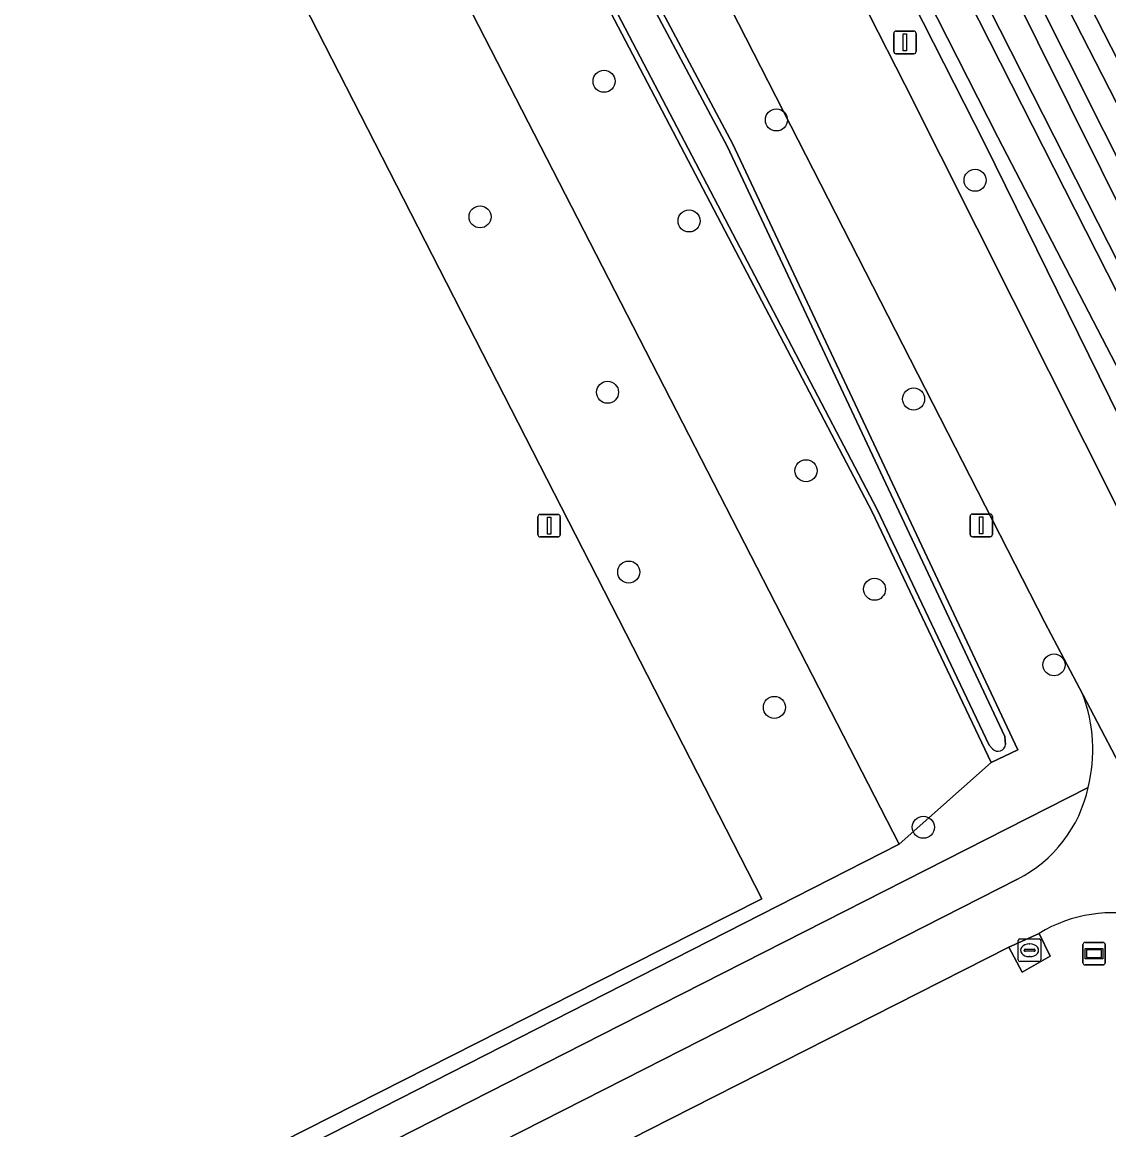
# Model space of a CAD drawing. Extents: x 158835 to 160077, y 386387 to 387778.
# Drawn here: x 159497.66 to 159545.82, y 387029.65 to 387078.73 of the extents above; entities that cross this region are included whole.
import ezdxf

# ---------------------------------------------------------------- set-up
doc = ezdxf.new("R2010")
doc.units = 0
for name, color, linetype in [('IMGEO_Berm_groen', 7, 'Continuous'), ('IMGEO_Boom', 7, 'Continuous'), ('IMGEO_Fietspad_gesloten', 7, 'Continuous'), ('IMGEO_Groenvoorziening', 7, 'Continuous'), ('IMGEO_Hek', 7, 'Continuous'), ('IMGEO_Kolk', 7, 'Continuous'), ('IMGEO_Lichtmast', 7, 'Continuous'), ('IMGEO_Oever', 7, 'Continuous'), ('IMGEO_Verklikker', 7, 'Continuous'), ('IMGEO_Voetpad_open', 7, 'Continuous'), ('IMGEO_Waterloop', 7, 'Continuous')]:
    doc.layers.add(name, color=color, linetype=linetype)

msp = doc.modelspace()

# ---------------------------------------------------------------- linework, layer by layer
at = {"layer": 'IMGEO_Berm_groen'}
msp.add_lwpolyline([(159542.722, 387038.347), (159543.219, 387037.35), (159541.973, 387036.637), (159541.384, 387037.744), (159526.369, 387030.114), (159500, 387016.714), (159467.11, 387000), (159462.49, 386997.652)], dxfattribs=at)
msp.add_arc((159545.983, 387033.027), 6.24, 31.7769, 121.505, dxfattribs=at)
at = {"layer": 'IMGEO_Boom'}
for centre in [(159523.449, 387076.116), (159531.088, 387074.4), (159539.892, 387071.729), (159517.955, 387070.107), (159527.218, 387069.925), (159523.602, 387062.335), (159537.166, 387062.034), (159532.398, 387058.856), (159524.543, 387054.366), (159535.433, 387053.606), (159543.387, 387050.254), (159530.998, 387048.367), (159537.596, 387043.059)]:
    msp.add_circle(centre, 0.489, dxfattribs=at)
at = {"layer": 'IMGEO_Fietspad_gesloten'}
for points in [[(159463.31, 387208.883), (159498.479, 387140.058), (159499.063, 387138.25), (159499.227, 387137.741), (159500.854, 387134.543), (159502.907, 387130.51), (159542.986, 387052.135), (159544.661, 387048.936), (159551.287, 387036.313), (159570.06, 387000)], [(159566.138, 387017.949), (159555.587, 387038.918), (159554.476, 387041.125), (159551.249, 387047.538), (159549.716, 387050.55), (159547.947, 387053.739), (159536.77, 387075.969), (159514.646, 387119.417), (159513.697, 387121.277), (159510.105, 387128.319), (159509.62, 387129.27), (159508.401, 387131.954), (159501.056, 387146.134), (159497.971, 387150.756), (159488.466, 387169.309)], [(159551.287, 387036.313), (159544.661, 387048.936)], [(159541.774, 387040.757), (159525.224, 387032.339), (159500, 387019.508), (159461.651, 387000), (159457.994, 386998.14), (159427.151, 386982.568), (159426.93, 386982.455), (159428.091, 386980.187), (159430.863, 386981.562), (159435.117, 386983.724), (159455.497, 386994.147), (159459.552, 386996.189), (159462.49, 386997.652), (159467.11, 387000), (159500, 387016.714), (159526.369, 387030.114), (159541.384, 387037.744), (159542.722, 387038.347)]]:
    msp.add_lwpolyline(points, dxfattribs=at)
for centre, radius, start, end in [((159538.135, 387046.484), 6.971, 346.2305, 20.5907), ((159539.043, 387046.099), 6, 297.0771, 347.7367), ((159545.983, 387033.027), 6.24, 31.7769, 121.505)]:
    msp.add_arc(centre, radius, start, end, dxfattribs=at)
at = {"layer": 'IMGEO_Groenvoorziening'}
for points in [[(159492.942, 387127.124), (159492.925, 387127.157), (159491.486, 387129.957), (159491.48, 387129.969), (159454.996, 387200.96), (159454.739, 387200.828), (159488.799, 387134.444), (159483.442, 387131.694), (159530.436, 387039.892), (159523.22, 387036.235), (159466.963, 387007.729), (159456.775, 387027.573), (159364.368, 386980.011), (159361.936, 386981.03), (159330.518, 387042.115), (159326.469, 387040.039), (159326.519, 387039.941), (159327.376, 387040.359), (159360.9, 386972.353), (159374.649, 386979.517), (159454.32, 387020.797), (159462.644, 387004.65), (159523.508, 387035.675), (159536.529, 387042.312)], [(159483.442, 387131.694), (159453.236, 387116.189), (159453.617, 387115.493), (159447.106, 387112.128), (159446.642, 387112.841), (159431.844, 387105.183), (159432.221, 387104.371), (159425.755, 387101.094), (159425.292, 387101.79), (159413.519, 387095.807), (159415.826, 387091.297), (159418.055, 387087.12), (159407.481, 387081.56), (159395.596, 387075.514), (159389.288, 387072.22), (159387.317, 387071.247), (159330.518, 387042.115), (159361.936, 386981.03), (159364.368, 386980.011), (159456.775, 387027.573), (159466.963, 387007.729), (159523.22, 387036.235), (159530.436, 387039.892)], [(159535.326, 387057.03), (159507.426, 387110.333), (159497.252, 387130.141), (159496.863, 387130.991), (159492.942, 387127.124), (159536.529, 387042.312), (159540.605, 387045.925)], [(159613.161, 387087.435), (159567.958, 387064.391), (159567.256, 387065.788), (159566.26, 387065.329), (159559.342, 387062.017), (159556.605, 387060.851), (159554.554, 387061.237), (159553.907, 387062.011), (159525.117, 387118.274), (159524.666, 387117.122), (159554.138, 387059.591), (159557.691, 387059.444), (159562.345, 387061.533), (159592.77, 387075.908), (159616.599, 387088.988), (159617.401, 387089.056), (159616.633, 387090.636), (159612.704, 387088.493)], [(159556.294, 387057.281), (159553.501, 387057.023), (159552.437, 387058.389), (159549.711, 387063.685), (159524.372, 387114.652), (159523.904, 387117.528), (159522.653, 387114.528), (159547.733, 387065.12), (159549.268, 387062.766), (159552.003, 387057.136), (159553.202, 387055.989), (159558.354, 387055.274), (159567.627, 387059.975), (159621.159, 387087.114), (159618.118, 387088.115), (159615.375, 387086.522), (159608.272, 387082.639), (159600.591, 387078.572), (159574.394, 387065.638), (159566.595, 387061.995)], [(159523.904, 387117.528), (159524.372, 387114.652), (159549.711, 387063.685), (159552.437, 387058.389), (159553.501, 387057.023), (159556.294, 387057.281), (159566.595, 387061.995), (159574.394, 387065.638), (159600.591, 387078.572), (159608.272, 387082.639), (159615.375, 387086.522), (159618.118, 387088.115), (159617.522, 387088.807), (159615.411, 387087.333), (159607.974, 387083.111), (159601.797, 387079.85), (159600.427, 387079.126), (159583.526, 387070.577), (159583.297, 387070.467), (159574.235, 387066.106), (159555.442, 387057.686), (159553.532, 387058.11), (159540.829, 387083.411), (159524.421, 387116.496)], [(159617.401, 387089.056), (159616.599, 387088.988), (159592.77, 387075.908), (159562.345, 387061.533), (159557.691, 387059.444), (159554.138, 387059.591), (159524.666, 387117.122), (159524.421, 387116.496), (159540.829, 387083.411), (159553.532, 387058.11), (159555.442, 387057.686), (159574.235, 387066.106), (159583.297, 387070.467), (159583.526, 387070.577), (159600.427, 387079.126), (159601.797, 387079.85), (159607.974, 387083.111), (159615.411, 387087.333), (159617.522, 387088.807)]]:
    msp.add_lwpolyline(points, close=True, dxfattribs=at)
for points in [[(159554.237, 387135.602), (159533.975, 387124.956), (159530.095, 387123.087), (159527.772, 387121.967), (159522.863, 387119.602), (159523.904, 387117.528), (159524.421, 387116.496), (159524.666, 387117.122), (159525.117, 387118.274), (159553.907, 387062.011), (159554.554, 387061.237), (159556.605, 387060.851), (159559.342, 387062.017), (159566.26, 387065.329), (159567.256, 387065.788), (159565.279, 387069.725), (159564.21, 387070.281), (159557.43, 387083.75), (159558.135, 387084.077), (159546.841, 387106.289), (159545.853, 387106.327), (159545.872, 387107.196), (159538.567, 387122.949), (159550.694, 387129.334)], [(159544.661, 387048.936), (159542.986, 387052.135), (159502.907, 387130.51), (159500.854, 387134.543), (159500.023, 387134.106), (159497.339, 387131.46), (159496.863, 387130.991), (159497.252, 387130.141), (159499.01, 387131.678), (159508.729, 387111.673), (159529.134, 387073.356), (159541.779, 387046.483), (159540.605, 387045.925), (159536.529, 387042.312), (159523.508, 387035.675), (159462.644, 387004.65), (159463.326, 387003.338), (159500, 387021.989), (159524.214, 387034.303)], [(159513.697, 387121.277), (159514.646, 387119.417), (159536.77, 387075.969), (159547.947, 387053.739), (159549.716, 387050.55), (159551.249, 387047.538), (159551.478, 387047.451)], [(159549.086, 387055.54), (159540.327, 387073.346), (159518.487, 387116.312)], [(159524.214, 387034.303), (159544.906, 387044.825)]]:
    msp.add_lwpolyline(points, dxfattribs=at)
msp.add_arc((159538.135, 387046.484), 6.971, 346.2305, 20.5907, dxfattribs=at)
at = {"layer": 'IMGEO_Hek'}
for points in [[(159536.529, 387042.312), (159492.942, 387127.124)], [(159583.297, 387070.467), (159574.235, 387066.106), (159555.442, 387057.686), (159553.532, 387058.11), (159540.829, 387083.411), (159524.421, 387116.496)], [(159523.508, 387035.675), (159536.529, 387042.312)], [(159462.644, 387004.65), (159523.508, 387035.675)]]:
    msp.add_lwpolyline(points, dxfattribs=at)
at = {"layer": 'IMGEO_Kolk'}
for p, q in [((159541.805, 387037.179), (159541.805, 387038.031)), ((159541.88, 387038.105), (159542.732, 387038.105)), ((159542.293, 387037.885), (159542.318, 387037.885)), ((159542.806, 387038.031), (159542.806, 387037.179)), ((159542.064, 387037.599), (159542.064, 387037.611)), ((159542.502, 387037.562), (159542.104, 387037.562)), ((159542.107, 387037.648), (159542.505, 387037.648)), ((159542.548, 387037.611), (159542.548, 387037.599)), ((159542.732, 387037.105), (159541.88, 387037.105)), ((159542.316, 387037.325), (159542.291, 387037.325))]:
    msp.add_line(p, q, dxfattribs=at)
for points in [[(159541.805, 387037.179), (159541.805, 387038.031)], [(159541.88, 387038.105), (159542.732, 387038.105)], [(159542.806, 387038.031), (159542.806, 387037.179)], [(159542.732, 387037.105), (159541.88, 387037.105)]]:
    msp.add_lwpolyline(points, dxfattribs=at)
for centre, radius, start, end in [((159541.882, 387038.029), 0.0765, 91.552, 178.448), ((159541.882, 387038.029), 0.0765, 91.552, 178.448), ((159542.73, 387038.029), 0.0765, 1.552, 88.448), ((159542.73, 387038.029), 0.0765, 1.552, 88.448), ((159542.104, 387037.608), 0.0403, 85.8775, 175.7526), ((159542.101, 387037.598), 0.0366, 178.938, 274.7102), ((159542.505, 387037.605), 0.043, 264.8664, 352.4533), ((159542.509, 387037.61), 0.0386, 1.7309, 96.639), ((159541.882, 387037.181), 0.0765, 181.552, 268.448), ((159541.882, 387037.181), 0.0765, 181.552, 268.448), ((159542.73, 387037.181), 0.0765, 271.552, 358.448), ((159542.73, 387037.181), 0.0765, 271.552, 358.448)]:
    msp.add_arc(centre, radius, start, end, dxfattribs=at)
for centre, major_axis, ratio, start_param, end_param in [((159542.292, 387037.605), (-0.387, 0.002), 0.722429, 4.712389, 7.853982), ((159542.317, 387037.605), (-0.39, 0.002), 0.717154, 1.570796, 4.712389)]:
    msp.add_ellipse(centre, major_axis=major_axis, ratio=ratio, start_param=start_param, end_param=end_param, dxfattribs=at)
at = {"layer": 'IMGEO_Lichtmast'}
for p, q in [((159536.284, 387077.436), (159536.284, 387078.236)), ((159536.284, 387078.236), (159536.284, 387077.436)), ((159536.384, 387078.336), (159537.174, 387078.336)), ((159537.174, 387078.336), (159536.384, 387078.336)), ((159537.274, 387078.236), (159537.274, 387077.436)), ((159537.274, 387077.436), (159537.274, 387078.236)), ((159537.174, 387077.336), (159536.384, 387077.336)), ((159536.384, 387077.336), (159537.174, 387077.336)), ((159520.519, 387056.02), (159520.519, 387056.82)), ((159520.519, 387056.82), (159520.519, 387056.02)), ((159520.619, 387056.92), (159521.409, 387056.92)), ((159521.409, 387056.92), (159520.619, 387056.92)), ((159521.509, 387056.82), (159521.509, 387056.02)), ((159521.509, 387056.02), (159521.509, 387056.82)), ((159539.668, 387056.033), (159539.668, 387056.833)), ((159539.668, 387056.833), (159539.668, 387056.033)), ((159539.768, 387056.933), (159540.558, 387056.933)), ((159540.558, 387056.933), (159539.768, 387056.933)), ((159540.658, 387056.833), (159540.658, 387056.033)), ((159540.658, 387056.033), (159540.658, 387056.833)), ((159521.409, 387055.92), (159520.619, 387055.92)), ((159520.619, 387055.92), (159521.409, 387055.92)), ((159540.558, 387055.933), (159539.768, 387055.933)), ((159539.768, 387055.933), (159540.558, 387055.933))]:
    msp.add_line(p, q, dxfattribs=at)
for points in [[(159536.704, 387078.211), (159536.854, 387078.211), (159536.854, 387077.461), (159536.704, 387077.461), (159536.704, 387078.211)], [(159520.939, 387056.795), (159521.089, 387056.795), (159521.089, 387056.045), (159520.939, 387056.045), (159520.939, 387056.795)], [(159540.088, 387056.808), (159540.238, 387056.808), (159540.238, 387056.058), (159540.088, 387056.058), (159540.088, 387056.808)]]:
    msp.add_lwpolyline(points, dxfattribs=at)
for centre, start, end in [((159536.384, 387078.236), 90, 180), ((159536.384, 387078.236), 90, 180), ((159537.174, 387078.236), 0, 90), ((159537.174, 387078.236), 360, 90), ((159536.384, 387077.436), 180, 270), ((159536.384, 387077.436), 180, 270), ((159537.174, 387077.436), 270, 0), ((159537.174, 387077.436), 270, 0), ((159520.619, 387056.82), 90, 180), ((159520.619, 387056.82), 90, 180), ((159521.409, 387056.82), 0, 90), ((159521.409, 387056.82), 360, 90), ((159539.768, 387056.833), 90, 180), ((159539.768, 387056.833), 90, 180), ((159540.558, 387056.833), 0, 90), ((159540.558, 387056.833), 360, 90), ((159520.619, 387056.02), 180, 270), ((159520.619, 387056.02), 180, 270), ((159521.409, 387056.02), 270, 0), ((159521.409, 387056.02), 270, 0), ((159539.768, 387056.033), 180, 270), ((159539.768, 387056.033), 180, 270), ((159540.558, 387056.033), 270, 0), ((159540.558, 387056.033), 270, 0)]:
    msp.add_arc(centre, 0.1, start, end, dxfattribs=at)
at = {"layer": 'IMGEO_Oever'}
msp.add_lwpolyline([(159499.01, 387131.678), (159497.252, 387130.141), (159507.426, 387110.333), (159535.326, 387057.03), (159540.605, 387045.925), (159541.779, 387046.483), (159529.134, 387073.356), (159508.729, 387111.673)], close=True, dxfattribs=at)
for points in [[(159499.574, 387129.928), (159508.499, 387111.556), (159528.903, 387073.24), (159541.213, 387047.08)], [(159540.657, 387046.532), (159540.521, 387046.701), (159535.557, 387057.145), (159507.655, 387110.452), (159498.052, 387129.147)], [(159520.379, 387117.583), (159520.389, 387117.565), (159520.656, 387117.038), (159522.078, 387114.236), (159547.159, 387064.827), (159553, 387053.405)], [(159553.077, 387050.369), (159550.147, 387055.829), (159540.903, 387073.634), (159519.07, 387116.588), (159519.058, 387116.615)], [(159518.487, 387116.312), (159540.327, 387073.346), (159549.086, 387055.54)], [(159547.733, 387065.12), (159522.653, 387114.528)], [(159541.213, 387047.08), (159541.239, 387046.731)]]:
    msp.add_lwpolyline(points, dxfattribs=at)
msp.add_arc((159540.903, 387046.762), 0.337, 223.0836, 354.67, dxfattribs=at)
at = {"layer": 'IMGEO_Verklikker'}
for p, q in [((159544.668, 387037.054), (159544.668, 387037.854)), ((159544.668, 387037.854), (159544.668, 387037.054)), ((159544.768, 387037.954), (159545.558, 387037.954)), ((159545.558, 387037.954), (159544.768, 387037.954)), ((159545.658, 387037.854), (159545.658, 387037.054)), ((159545.658, 387037.054), (159545.658, 387037.854)), ((159545.558, 387036.954), (159544.768, 387036.954)), ((159544.768, 387036.954), (159545.558, 387036.954))]:
    msp.add_line(p, q, dxfattribs=at)
for points in [[(159544.769, 387037.686), (159545.557, 387037.686), (159545.557, 387037.222), (159544.769, 387037.222), (159544.769, 387037.686)], [(159544.834, 387037.621), (159544.834, 387037.287), (159545.492, 387037.287), (159545.492, 387037.621), (159544.834, 387037.621)]]:
    msp.add_lwpolyline(points, dxfattribs=at)
for centre, start, end in [((159544.768, 387037.854), 90, 180), ((159544.768, 387037.854), 90, 180), ((159545.558, 387037.854), 0, 90), ((159545.558, 387037.854), 360, 90), ((159544.768, 387037.054), 180, 270), ((159544.768, 387037.054), 180, 270), ((159545.558, 387037.054), 270, 0), ((159545.558, 387037.054), 270, 0)]:
    msp.add_arc(centre, 0.1, start, end, dxfattribs=at)
at = {"layer": 'IMGEO_Voetpad_open'}
for points in [[(159544.906, 387044.825), (159524.214, 387034.303), (159500, 387021.989), (159463.326, 387003.338), (159456.761, 387000), (159380.296, 386961.115), (159378.735, 386960.331)], [(159500, 387019.508), (159525.224, 387032.339), (159541.774, 387040.757)]]:
    msp.add_lwpolyline(points, dxfattribs=at)
msp.add_lwpolyline([(159541.384, 387037.744), (159541.973, 387036.637), (159543.219, 387037.35), (159542.722, 387038.347)], close=True, dxfattribs=at)
msp.add_arc((159539.043, 387046.099), 6, 297.0771, 347.7367, dxfattribs=at)
at = {"layer": 'IMGEO_Waterloop'}
for points in [[(159541.239, 387046.731), (159541.213, 387047.08), (159528.903, 387073.24), (159508.499, 387111.556), (159499.574, 387129.928)], [(159498.052, 387129.147), (159507.655, 387110.452), (159535.557, 387057.145), (159540.521, 387046.701), (159540.657, 387046.532)], [(159553, 387053.405), (159547.159, 387064.827), (159522.078, 387114.236), (159520.656, 387117.038), (159520.389, 387117.565), (159520.379, 387117.583)], [(159519.058, 387116.615), (159519.07, 387116.588), (159540.903, 387073.634), (159550.147, 387055.829), (159553.077, 387050.369)]]:
    msp.add_lwpolyline(points, dxfattribs=at)
msp.add_arc((159540.903, 387046.762), 0.337, 223.0836, 354.67, dxfattribs=at)

doc.saveas('drawing.dxf')
